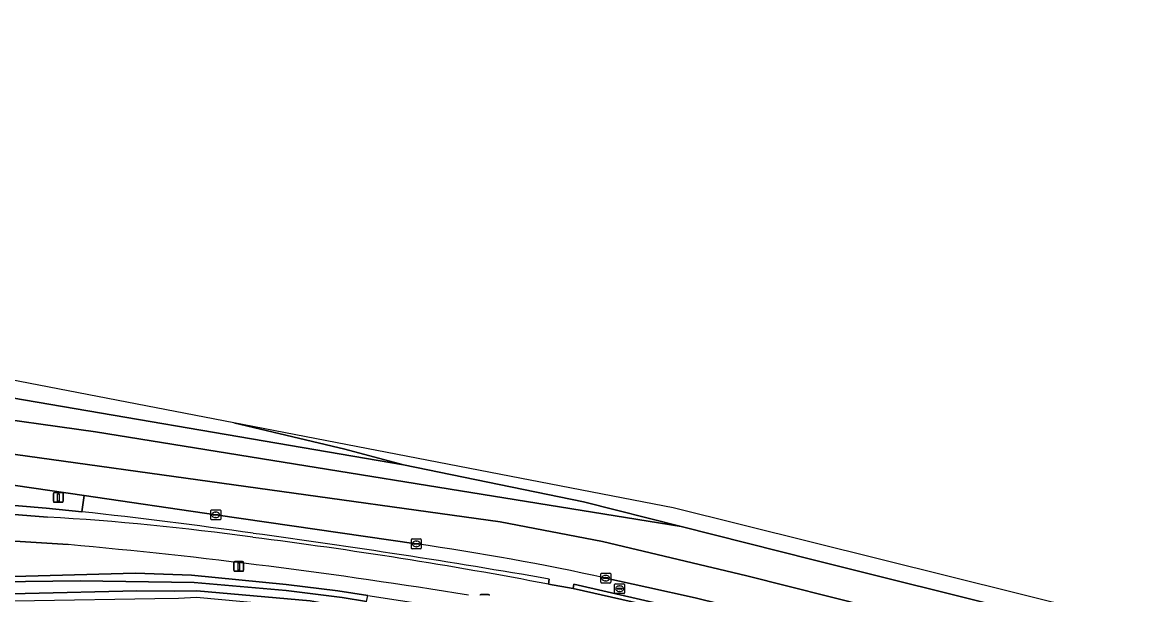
# Model space of a CAD drawing. Extents: x 162803 to 163818, y 381639 to 382475.
# Drawn here: x 163203.7 to 163317, y 382411 to 382468.9 of the extents above; entities that cross this region are included whole.
import ezdxf

# ---------------------------------------------------------------- set-up
doc = ezdxf.new("R2010")
doc.units = 0
for name, color, linetype in [('IMGEO_Berm_groen', 7, 'Continuous'), ('IMGEO_Berm_open', 7, 'Continuous'), ('IMGEO_Fietspad_gesloten', 7, 'Continuous'), ('IMGEO_Kolk', 7, 'Continuous'), ('IMGEO_Lichtmast', 7, 'Continuous'), ('IMGEO_Muur', 7, 'Continuous'), ('IMGEO_Oever', 7, 'Continuous'), ('IMGEO_Rijbaan_regionaal_gesloten', 7, 'Continuous'), ('IMGEO_Rioolput', 7, 'Continuous'), ('IMGEO_Waterloop', 7, 'Continuous')]:
    doc.layers.add(name, color=color, linetype=linetype)

msp = doc.modelspace()

# ---------------------------------------------------------------- linework, layer by layer
at = {"layer": 'IMGEO_Berm_groen'}
for points in [[(163167.43, 382423.22), (163179.39, 382422), (163206.12, 382419.76), (163209.74, 382419.38), (163209.98, 382421.03), (163203.03, 382422.05), (163183.77, 382424.87)], [(163208.36, 382416.06), (163191.08, 382417.15)], [(163189.29, 382412.45), (163215.15, 382413.17), (163220.83, 382412.96), (163230.37, 382412.04), (163235.61, 382411.39), (163238.63, 382410.92), (163248.12, 382409.45), (163265.64, 382405.38), (163279.99, 382401.74), (163302.17, 382396.63), (163317.86, 382393.01), (163318, 382393.19), (163320.72, 382392.53), (163323.77, 382391.76), (163323.77, 382391.55), (163406.27, 382371.17), (163498.14, 382348.96)]]:
    msp.add_lwpolyline(points, dxfattribs=at)
msp.add_arc((163157.27, 381849.77), 568.59, 80.7367, 84.8448, dxfattribs=at)
at = {"layer": 'IMGEO_Berm_open'}
for points in [[(163243.53, 382416.14), (163223.27, 382419.07), (163209.98, 382421.03), (163209.74, 382419.38)], [(163256.98, 382412.58), (163256.89, 382412.07), (163259.38, 382411.63), (163259.46, 382412.06), (163274.25, 382408.64), (163303.33, 382401.62), (163318.65, 382397.92), (163388.18, 382381.13), (163388.06, 382380.78), (163390.64, 382380.1), (163390.75, 382380.51), (163460.88, 382363.52)], [(163465.46, 382363.72), (163462.86, 382364.42), (163460.4, 382365.06), (163446.59, 382368.41), (163422.82, 382374.14), (163402.9, 382378.92), (163383.98, 382383.49), (163364.11, 382388.29), (163343.25, 382393.32), (163323.36, 382398.13), (163318.07, 382399.42), (163304.44, 382402.73), (163303.64, 382402.92), (163284.56, 382407.51), (163271.72, 382410.66), (163266.82, 382411.77), (163262.68, 382412.67)]]:
    msp.add_lwpolyline(points, dxfattribs=at)
for centre, radius, start, end in [((163152.57, 381893.31), 529.17, 81.9074, 83.7986), ((163114.36, 381589.6), 835.24, 80.16857, 82.24498), ((163206.19, 382154.85), 263.94, 77.6419, 81.8669)]:
    msp.add_arc(centre, radius, start, end, dxfattribs=at)
at = {"layer": 'IMGEO_Fietspad_gesloten'}
for points in [[(163206.27, 382418.84), (163191.55, 382420.02)], [(163191.08, 382417.15), (163208.36, 382416.06)], [(163460.83, 382363.18), (163390.64, 382380.1), (163388.06, 382380.78), (163318.82, 382397.49), (163303.25, 382401.25), (163274.13, 382408.28), (163259.38, 382411.63), (163256.89, 382412.07)]]:
    msp.add_lwpolyline(points, dxfattribs=at)
for centre, radius, start, end in [((163191.28, 382160.76), 258.52, 82.0556, 86.6753), ((163157.27, 381849.77), 568.59, 80.7367, 84.8448), ((163167.42, 381943.92), 476.61, 79.1813, 82.8183)]:
    msp.add_arc(centre, radius, start, end, dxfattribs=at)
at = {"layer": 'IMGEO_Kolk'}
for p, q in [((163222.77, 382418.64), (163222.77, 382419.5)), ((163222.85, 382419.57), (163223.7, 382419.57)), ((163223.03, 382419.06), (163223.03, 382419.08)), ((163223.08, 382419.11), (163223.47, 382419.11)), ((163223.26, 382419.35), (163223.29, 382419.35)), ((163223.52, 382419.08), (163223.52, 382419.06)), ((163223.77, 382419.5), (163223.77, 382418.64)), ((163223.7, 382418.57), (163222.85, 382418.57)), ((163223.47, 382419.03), (163223.07, 382419.03)), ((163223.28, 382418.79), (163223.26, 382418.79)), ((163243.04, 382415.71), (163243.04, 382416.56)), ((163243.11, 382416.64), (163243.96, 382416.64)), ((163243.29, 382416.13), (163243.29, 382416.14)), ((163243.73, 382416.09), (163243.33, 382416.09)), ((163243.34, 382416.18), (163243.74, 382416.18)), ((163243.52, 382416.41), (163243.55, 382416.41)), ((163243.55, 382415.86), (163243.52, 382415.86)), ((163243.78, 382416.14), (163243.78, 382416.13)), ((163244.04, 382416.56), (163244.04, 382415.71)), ((163243.96, 382415.63), (163243.11, 382415.63)), ((163262.18, 382412.25), (163262.18, 382413.1)), ((163262.26, 382413.17), (163263.11, 382413.17)), ((163262.44, 382412.67), (163262.44, 382412.68)), ((163262.88, 382412.63), (163262.48, 382412.63)), ((163262.49, 382412.72), (163262.88, 382412.72)), ((163262.67, 382412.95), (163262.7, 382412.95)), ((163262.69, 382412.39), (163262.67, 382412.39)), ((163262.93, 382412.68), (163262.93, 382412.67)), ((163263.19, 382413.1), (163263.19, 382412.25)), ((163263.11, 382412.17), (163262.26, 382412.17))]:
    msp.add_line(p, q, dxfattribs=at)
for points in [[(163222.77, 382418.64), (163222.77, 382419.5)], [(163222.85, 382419.57), (163223.7, 382419.57)], [(163223.77, 382419.5), (163223.77, 382418.64)], [(163223.7, 382418.57), (163222.85, 382418.57)], [(163243.04, 382415.71), (163243.04, 382416.56)], [(163243.11, 382416.64), (163243.96, 382416.64)], [(163244.04, 382416.56), (163244.04, 382415.71)], [(163243.96, 382415.63), (163243.11, 382415.63)], [(163262.18, 382412.25), (163262.18, 382413.1)], [(163262.26, 382413.17), (163263.11, 382413.17)], [(163263.19, 382413.1), (163263.19, 382412.25)], [(163263.11, 382412.17), (163262.26, 382412.17)]]:
    msp.add_lwpolyline(points, dxfattribs=at)
for centre, radius, start, end in [((163222.85, 382419.5), 0.0765, 91.552, 178.448), ((163222.85, 382419.5), 0.0765, 91.552, 178.448), ((163223.07, 382419.07), 0.0403, 85.8775, 175.7526), ((163223.48, 382419.08), 0.0386, 1.7309, 96.639), ((163223.7, 382419.5), 0.0765, 1.552, 88.448), ((163223.7, 382419.5), 0.0765, 1.552, 88.448), ((163222.85, 382418.65), 0.0765, 181.552, 268.448), ((163222.85, 382418.65), 0.0765, 181.552, 268.448), ((163223.07, 382419.06), 0.0366, 178.938, 274.7102), ((163223.47, 382419.07), 0.043, 264.8664, 352.4533), ((163223.7, 382418.65), 0.0765, 271.552, 358.448), ((163223.7, 382418.65), 0.0765, 271.552, 358.448), ((163243.11, 382416.56), 0.0765, 91.552, 178.448), ((163243.11, 382416.56), 0.0765, 91.552, 178.448), ((163243.11, 382415.71), 0.0765, 181.552, 268.448), ((163243.11, 382415.71), 0.0765, 181.552, 268.448), ((163243.34, 382416.14), 0.0403, 85.8775, 175.7526), ((163243.33, 382416.13), 0.0366, 178.938, 274.7102), ((163243.74, 382416.13), 0.043, 264.8664, 352.4533), ((163243.74, 382416.14), 0.0386, 1.7309, 96.639), ((163243.96, 382416.56), 0.0765, 1.552, 88.448), ((163243.96, 382416.56), 0.0765, 1.552, 88.448), ((163243.96, 382415.71), 0.0765, 271.552, 358.448), ((163243.96, 382415.71), 0.0765, 271.552, 358.448), ((163262.26, 382413.1), 0.0765, 91.552, 178.448), ((163262.26, 382413.1), 0.0765, 91.552, 178.448), ((163262.48, 382412.68), 0.0403, 85.8775, 175.7526), ((163262.48, 382412.67), 0.0366, 178.938, 274.7102), ((163262.89, 382412.68), 0.0386, 1.7309, 96.639), ((163262.88, 382412.67), 0.043, 264.8664, 352.4533), ((163263.11, 382413.1), 0.0765, 1.552, 88.448), ((163263.11, 382413.1), 0.0765, 1.552, 88.448), ((163262.26, 382412.25), 0.0765, 181.552, 268.448), ((163262.26, 382412.25), 0.0765, 181.552, 268.448), ((163263.11, 382412.25), 0.0765, 271.552, 358.448), ((163263.11, 382412.25), 0.0765, 271.552, 358.448)]:
    msp.add_arc(centre, radius, start, end, dxfattribs=at)
for centre, major_axis, ratio, start_param, end_param in [((163223.26, 382419.07), (-0.387, 0.002), 0.722429, 4.712389, 7.853982), ((163223.28, 382419.07), (-0.39, 0.002), 0.717154, 1.570796, 4.712389), ((163243.52, 382416.13), (-0.387, 0.002), 0.722429, 4.712389, 7.853982), ((163243.55, 382416.13), (-0.39, 0.002), 0.717154, 1.570796, 4.712389), ((163262.67, 382412.67), (-0.387, 0.002), 0.722429, 4.712389, 7.853982), ((163262.7, 382412.67), (-0.39, 0.002), 0.717154, 1.570796, 4.712389)]:
    msp.add_ellipse(centre, major_axis=major_axis, ratio=ratio, start_param=start_param, end_param=end_param, dxfattribs=at)
at = {"layer": 'IMGEO_Lichtmast'}
for p, q in [((163206.96, 382421.34), (163207.75, 382421.34)), ((163207.75, 382421.34), (163206.96, 382421.34)), ((163206.86, 382420.44), (163206.86, 382421.24)), ((163206.86, 382421.24), (163206.86, 382420.44)), ((163207.75, 382420.34), (163206.96, 382420.34)), ((163206.96, 382420.34), (163207.75, 382420.34)), ((163207.85, 382421.24), (163207.85, 382420.44)), ((163207.85, 382420.44), (163207.85, 382421.24)), ((163225.1, 382413.46), (163225.1, 382414.26)), ((163225.1, 382414.26), (163225.1, 382413.46)), ((163225.2, 382414.36), (163225.99, 382414.36)), ((163225.99, 382414.36), (163225.2, 382414.36)), ((163226.09, 382414.26), (163226.09, 382413.46)), ((163226.09, 382413.46), (163226.09, 382414.26)), ((163225.99, 382413.36), (163225.2, 382413.36)), ((163225.2, 382413.36), (163225.99, 382413.36)), ((163250.06, 382411), (163250.85, 382411)), ((163250.85, 382411), (163250.06, 382411))]:
    msp.add_line(p, q, dxfattribs=at)
for points in [[(163207.28, 382421.21), (163207.43, 382421.21), (163207.43, 382420.46), (163207.28, 382420.46), (163207.28, 382421.21)], [(163225.52, 382414.23), (163225.67, 382414.23), (163225.67, 382413.48), (163225.52, 382413.48), (163225.52, 382414.23)]]:
    msp.add_lwpolyline(points, dxfattribs=at)
for centre, start, end in [((163206.96, 382421.24), 90, 180), ((163206.96, 382421.24), 90, 180), ((163207.75, 382421.24), 0, 90), ((163207.75, 382421.24), 360, 90), ((163206.96, 382420.44), 180, 270), ((163206.96, 382420.44), 180, 270), ((163207.75, 382420.44), 270, 0), ((163207.75, 382420.44), 270, 0), ((163225.2, 382414.26), 90, 180), ((163225.2, 382414.26), 90, 180), ((163225.2, 382413.46), 180, 270), ((163225.2, 382413.46), 180, 270), ((163225.99, 382414.26), 0, 90), ((163225.99, 382414.26), 360, 90), ((163225.99, 382413.46), 270, 0), ((163225.99, 382413.46), 270, 0), ((163250.06, 382410.9), 90, 180), ((163250.06, 382410.9), 90, 180), ((163250.85, 382410.9), 0, 90), ((163250.85, 382410.9), 360, 90)]:
    msp.add_arc(centre, 0.1, start, end, dxfattribs=at)
at = {"layer": 'IMGEO_Muur'}
for points in [[(163206.12, 382419.76), (163179.39, 382422), (163167.43, 382423.22)], [(163191.55, 382420.02), (163206.27, 382418.84)], [(163209.74, 382419.38), (163206.12, 382419.76)], [(163256.89, 382412.07), (163256.98, 382412.58)]]:
    msp.add_lwpolyline(points, dxfattribs=at)
msp.add_lwpolyline([(163318.65, 382397.92), (163303.33, 382401.62), (163274.25, 382408.64), (163259.46, 382412.06), (163259.38, 382411.63), (163274.13, 382408.28), (163303.25, 382401.25), (163318.82, 382397.49), (163388.06, 382380.78), (163388.18, 382381.13)], close=True, dxfattribs=at)
for centre, radius, start, end in [((163152.57, 381893.31), 529.17, 81.9074, 83.7986), ((163191.28, 382160.76), 258.52, 82.0556, 86.6753), ((163114.36, 381589.6), 835.24, 80.16857, 82.24498), ((163167.42, 381943.92), 476.61, 79.1813, 82.8183)]:
    msp.add_arc(centre, radius, start, end, dxfattribs=at)
at = {"layer": 'IMGEO_Oever'}
for points in [[(163181.86, 382412.06), (163209.58, 382412.38), (163221.1, 382412.22), (163230.39, 382411.41), (163236.04, 382410.7), (163238.52, 382410.3), (163238.52, 382410.3), (163238.63, 382410.92), (163235.61, 382411.39), (163230.37, 382412.04), (163220.83, 382412.96), (163215.15, 382413.17), (163189.29, 382412.45)], [(163192.75, 382410.21), (163217.11, 382410.6), (163219.51, 382410.64), (163221.32, 382410.73), (163232.65, 382409.69), (163238.24, 382408.62), (163238.36, 382409.36), (163238.36, 382409.36), (163232.81, 382410.38), (163221.36, 382411.37), (163219.09, 382411.35), (163215.3, 382411.37), (163192.69, 382410.83)]]:
    msp.add_lwpolyline(points, dxfattribs=at)
at = {"layer": 'IMGEO_Rijbaan_regionaal_gesloten'}
for points in [[(163225.09, 382428.38), (163194.56, 382434.29), (163121.23, 382452.08), (163088.16, 382460.1), (163062.39, 382468.89), (163061.88, 382466.97), (163072.87, 382463.54)], [(163165.48, 382438.28), (163085.3, 382457.7), (163061.04, 382463.58), (163060.29, 382460.46), (163110.01, 382448.33), (163151.64, 382438.38), (163168.3, 382434.27), (163179.08, 382431.88), (163184.59, 382431.05), (163198.13, 382429.3), (163211.12, 382427.46), (163270.31, 382417.89), (163260.45, 382420.38), (163242.25, 382424.13), (163194.94, 382432.22)], [(163060.29, 382460.46), (163059.49, 382457.21), (163076.6, 382453.1), (163136.52, 382438.78), (163164.5, 382432.15), (163177.76, 382429.36), (163200.56, 382425.51), (163252, 382418.35), (163262.34, 382416.36), (163276.93, 382412.91), (163289.52, 382409.73), (163304.39, 382406.14), (163304.4, 382406.13), (163328.24, 382400.29), (163349.57, 382395.06), (163373.19, 382389.46), (163392.73, 382384.82), (163408.32, 382380.89), (163425.79, 382376.68), (163445.15, 382372.02), (163462.83, 382367.76), (163474.52, 382364.65), (163482.31, 382362.41)], [(163510.36, 382358.58), (163467.44, 382370.07), (163420.6, 382381.2), (163379.17, 382391.37), (163358.18, 382396.53), (163335.27, 382401.99), (163305.1, 382409.17), (163283.66, 382414.52), (163270.31, 382417.89), (163211.12, 382427.46), (163198.13, 382429.3), (163184.59, 382431.05), (163179.08, 382431.88), (163168.3, 382434.27), (163151.64, 382438.38), (163110.01, 382448.33), (163060.29, 382460.46)], [(163482.31, 382362.41), (163474.52, 382364.65), (163462.83, 382367.76), (163445.15, 382372.02), (163425.79, 382376.68), (163408.32, 382380.89), (163392.73, 382384.82), (163373.19, 382389.46), (163349.57, 382395.06), (163328.24, 382400.29), (163304.4, 382406.13), (163304.39, 382406.14), (163289.52, 382409.73), (163276.93, 382412.91), (163262.34, 382416.36), (163252, 382418.35), (163200.56, 382425.51), (163177.76, 382429.36), (163164.5, 382432.15), (163136.52, 382438.78), (163076.6, 382453.1), (163059.49, 382457.21)], [(163109.33, 382452.89), (163190.09, 382433.41), (163193.49, 382432.58), (163194.94, 382432.22), (163242.25, 382424.13), (163236.31, 382425.72), (163225.09, 382428.38)], [(163527.69, 382355.48), (163269.51, 382419.78), (163225.09, 382428.38), (163236.31, 382425.72), (163242.25, 382424.13), (163260.45, 382420.38), (163270.31, 382417.89), (163283.66, 382414.52), (163305.1, 382409.17), (163335.27, 382401.99), (163358.18, 382396.53), (163379.17, 382391.37), (163420.6, 382381.2), (163467.44, 382370.07), (163510.36, 382358.58), (163510.36, 382358.58)], [(163183.77, 382424.87), (163203.03, 382422.05), (163209.98, 382421.03), (163223.27, 382419.07), (163243.53, 382416.14)], [(163262.68, 382412.67), (163266.82, 382411.77), (163271.72, 382410.66), (163284.56, 382407.51), (163303.64, 382402.92), (163304.44, 382402.73), (163318.07, 382399.42), (163323.36, 382398.13), (163343.25, 382393.32), (163364.11, 382388.29), (163383.98, 382383.49), (163402.9, 382378.92), (163422.82, 382374.14), (163446.59, 382368.41), (163460.4, 382365.06), (163462.86, 382364.42), (163465.46, 382363.72)]]:
    msp.add_lwpolyline(points, dxfattribs=at)
msp.add_arc((163206.19, 382154.85), 263.94, 77.6419, 81.8669, dxfattribs=at)
at = {"layer": 'IMGEO_Rioolput'}
for p, q in [((163263.58, 382411.17), (163263.58, 382412.03)), ((163263.66, 382412.1), (163264.51, 382412.1)), ((163263.84, 382411.59), (163263.84, 382411.61)), ((163263.88, 382411.64), (163264.28, 382411.64)), ((163264.28, 382411.56), (163263.88, 382411.56)), ((163264.07, 382411.88), (163264.09, 382411.88)), ((163264.09, 382411.32), (163264.07, 382411.32)), ((163264.32, 382411.61), (163264.32, 382411.59)), ((163264.58, 382412.03), (163264.58, 382411.17)), ((163264.51, 382411.1), (163263.66, 382411.1))]:
    msp.add_line(p, q, dxfattribs=at)
for points in [[(163263.58, 382411.17), (163263.58, 382412.03)], [(163263.66, 382412.1), (163264.51, 382412.1)], [(163264.58, 382412.03), (163264.58, 382411.17)], [(163264.51, 382411.1), (163263.66, 382411.1)]]:
    msp.add_lwpolyline(points, dxfattribs=at)
for centre, radius, start, end in [((163263.66, 382412.02), 0.0765, 91.552, 178.448), ((163263.66, 382412.02), 0.0765, 91.552, 178.448), ((163263.66, 382411.18), 0.0765, 181.552, 268.448), ((163263.66, 382411.18), 0.0765, 181.552, 268.448), ((163263.88, 382411.6), 0.0403, 85.8775, 175.7526), ((163263.88, 382411.59), 0.0366, 178.938, 274.7102), ((163264.29, 382411.6), 0.0386, 1.7309, 96.639), ((163264.28, 382411.6), 0.043, 264.8664, 352.4533), ((163264.51, 382412.02), 0.0765, 1.552, 88.448), ((163264.51, 382412.02), 0.0765, 1.552, 88.448), ((163264.51, 382411.18), 0.0765, 271.552, 358.448), ((163264.51, 382411.18), 0.0765, 271.552, 358.448)]:
    msp.add_arc(centre, radius, start, end, dxfattribs=at)
for centre, major_axis, ratio, start_param, end_param in [((163264.07, 382411.6), (-0.387, 0.002), 0.722429, 4.712389, 7.853982), ((163264.09, 382411.6), (-0.39, 0.002), 0.717154, 1.570796, 4.712389)]:
    msp.add_ellipse(centre, major_axis=major_axis, ratio=ratio, start_param=start_param, end_param=end_param, dxfattribs=at)
at = {"layer": 'IMGEO_Waterloop'}
msp.add_lwpolyline([(163238.36, 382409.36), (163238.52, 382410.3), (163236.04, 382410.7), (163230.39, 382411.41), (163221.1, 382412.22), (163209.58, 382412.38), (163181.86, 382412.06), (163171.63, 382412.76), (163167.48, 382412.68), (163171.63, 382412.11), (163183.27, 382411.06), (163192.69, 382410.83), (163215.3, 382411.37), (163219.09, 382411.35), (163221.36, 382411.37), (163232.81, 382410.38)], close=True, dxfattribs=at)

doc.saveas('drawing.dxf')
